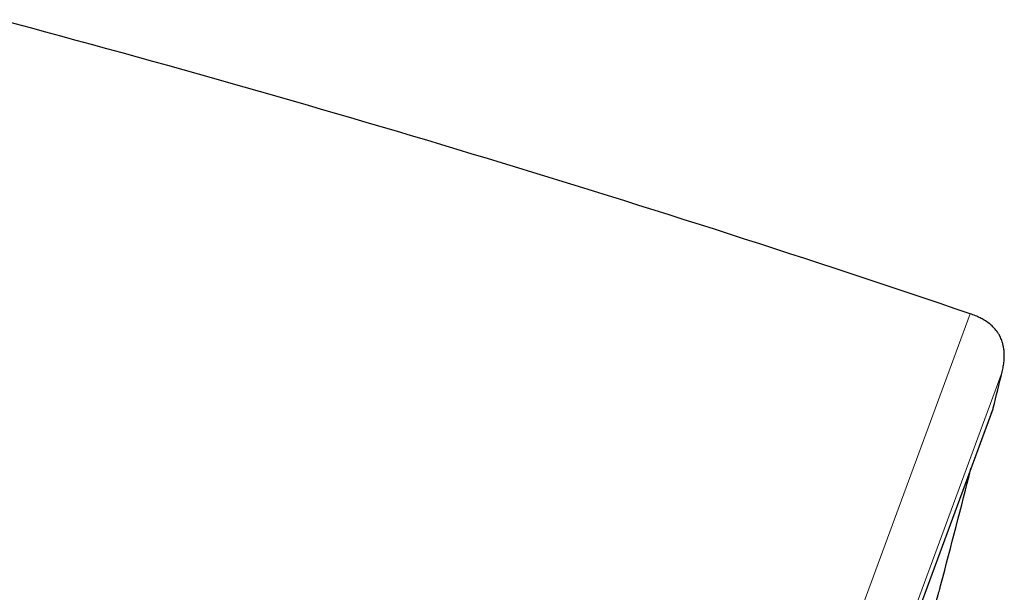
# Model space of a CAD drawing. Header units: millimetres. Extents: x 8 to 778, y 12 to 1829.
# Tile 334 of 335: x 730 to 754, y 1701 to 1715. Entities that reach past the tile are written whole.
import ezdxf

# ---------------------------------------------------------------- set-up
doc = ezdxf.new("R2010")
doc.units = ezdxf.units.MM

msp = doc.modelspace()

# ---------------------------------------------------------------- linework, layer by layer
at = {"color": 8, "linetype": 'Continuous', "lineweight": 0}
for p, q in [((728.735, 1642.193), (752.917, 1707.746)), ((753.696, 1706.324), (730.251, 1642.768)), ((730.657, 1643.577), (753.48, 1705.446))]:
    msp.add_line(p, q, dxfattribs=at)
at = {"color": 7, "linetype": 'Continuous', "lineweight": 30}
msp.add_line((730.665, 1643.597), (753.473, 1705.425), dxfattribs=at)
for centre, radius, start, end in [((634.294, 1358.917), 368.446, 71.21885, 75.07618), ((462.314, 1777.712), 300, 346.06114, 346.23394), ((753.286, 1705.494), 0.2, 339.7512, 346.0611), ((462.155, 1777.77), 300, 345.19731, 345.75779)]:
    msp.add_arc(centre, radius, start, end, dxfattribs=at)
for points, knots in [([(753.696, 1706.324), (753.707, 1706.37), (753.726, 1706.456), (753.743, 1706.58), (753.75, 1706.689), (753.749, 1706.785), (753.741, 1706.874), (753.727, 1706.956), (753.709, 1707.029), (753.689, 1707.089), (753.667, 1707.146), (753.638, 1707.206), (753.597, 1707.275), (753.542, 1707.35), (753.469, 1707.431), (753.374, 1707.514), (753.268, 1707.586), (753.157, 1707.648), (753.043, 1707.7), (752.961, 1707.73), (752.917, 1707.746)], [0, 0, 0, 0, 0.077515, 0.145428, 0.204956, 0.257139, 0.302834, 0.351852, 0.392783, 0.426285, 0.456358, 0.492772, 0.536186, 0.587015, 0.646076, 0.714695, 0.79478, 0.855773, 0.923849, 1, 1, 1, 1]), ([(751.957, 1700.235), (751.959, 1700.242), (751.974, 1700.297), (752, 1700.394), (752.035, 1700.522), (752.067, 1700.64), (752.096, 1700.747), (752.122, 1700.841), (752.144, 1700.922), (752.163, 1700.992), (752.178, 1701.047), (752.189, 1701.088), (752.196, 1701.113), (752.199, 1701.125), (752.199, 1701.123), (752.198, 1701.123)], [0, 0, 0, 0, 0.014035, 0.099763, 0.18609, 0.274306, 0.363173, 0.448726, 0.534877, 0.622915, 0.711606, 0.796925, 0.883464, 0.97063, 1, 1, 1, 1])]:
    msp.add_open_spline(points, degree=3, knots=knots, dxfattribs=at)

doc.saveas('drawing.dxf')
